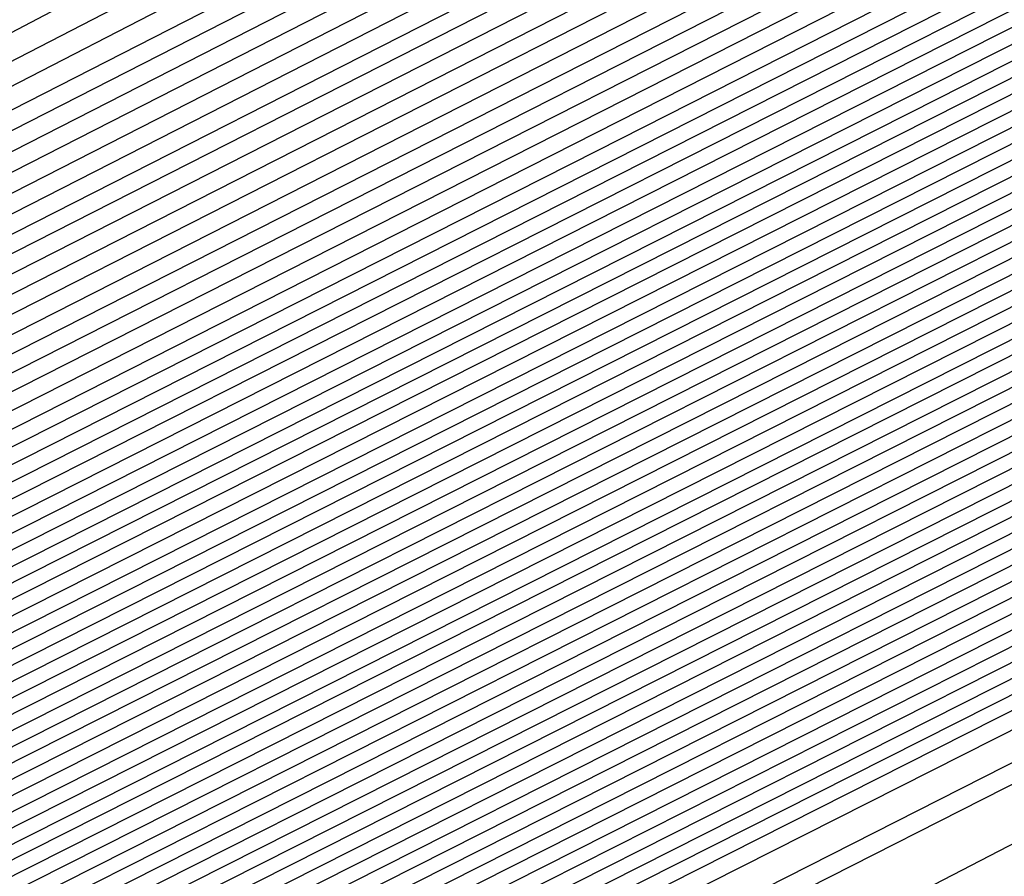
# Model space of a CAD drawing. Extents: x 3249832 to 3255657, y 13789405 to 13793316.
# Tile 437 of 656: x 3254726.101 to 3254727.079, y 13790593.659 to 13790594.51. Entities that reach past the tile are written whole.
import ezdxf

# ---------------------------------------------------------------- set-up
doc = ezdxf.new("R2010")
doc.units = 0
doc.header["$LTSCALE"] = 100
doc.header["$MEASUREMENT"] = 0
for name, color, linetype in [('GRATIO_CON', 10, 'CONTINUOUS'), ('GRATIO_ICON', 7, 'CONTINUOUS'), ('TARGETS_EAST', 7, 'CONTINUOUS')]:
    doc.layers.add(name, color=color, linetype=linetype)

# ---------------------------------------------------------------- blocks, each defined once
blk = doc.blocks.new('Gratio_032316_contours')
at = {"layer": 'GRATIO_CON', "color": 1, "linetype": 'Continuous', "flags": 128}
for points in [[(3254690.489, 13790575.65224), (3254700.29028, 13790580.44301), (3254708.61569, 13790584.52446), (3254713.26744, 13790586.80774), (3254714.98133, 13790587.65085), (3254715.22658, 13790587.77353), (3254715.22746, 13790587.77553), (3254715.2286, 13790587.77682), (3254715.22972, 13790587.77739), (3254715.3013, 13790587.81167), (3254715.79688, 13790588.05194), (3254717.14079, 13790588.7049), (3254719.54473, 13790589.87442), (3254722.36986, 13790591.25292), (3254724.76471, 13790592.42994), (3254726.09097, 13790593.09745), (3254726.56287, 13790593.35708), (3254726.60779, 13790593.41287), (3254726.91323, 13790593.60139), (3254729.20724, 13790594.78944), (3254735.47795, 13790597.97633), (3254746.75295, 13790603.6781), (3254760.21755, 13790610.47758), (3254772.09647, 13790616.4743)], [(3254691.84702, 13790576.33331), (3254701.10769, 13790580.85984), (3254708.9739, 13790584.71617), (3254713.36907, 13790586.8735), (3254714.98846, 13790587.67012), (3254715.22024, 13790587.78607), (3254715.22118, 13790587.78803), (3254715.22238, 13790587.78934), (3254715.22351, 13790587.79001), (3254715.27372, 13790587.81412), (3254715.6201, 13790587.98207), (3254716.55923, 13790588.43837), (3254718.23909, 13790589.25562), (3254720.21327, 13790590.21891), (3254721.88678, 13790591.0414), (3254722.81357, 13790591.50786), (3254723.14333, 13790591.68929), (3254723.17472, 13790591.72827), (3254723.50228, 13790591.91759), (3254725.90412, 13790593.15087), (3254732.45425, 13790596.47191), (3254744.2245, 13790602.41987), (3254758.27795, 13790609.51515)], [(3254687.59812, 13790574.316), (3254694.56307, 13790577.69544), (3254702.74252, 13790581.69348), (3254709.69031, 13790585.09957), (3254713.57234, 13790587.00503), (3254715.00271, 13790587.70866), (3254715.20759, 13790587.8111), (3254715.21551, 13790587.81623), (3254715.26456, 13790587.84076), (3254715.39521, 13790587.90461), (3254715.6275, 13790588.01785), (3254715.89971, 13790588.15117), (3254716.12971, 13790588.2654), (3254716.63028, 13790588.51988), (3254719.29394, 13790589.8681), (3254726.40815, 13790593.46204), (3254739.16797, 13790599.90311), (3254754.3988, 13790607.59026), (3254767.83367, 13790614.37185), (3254776.21637, 13790618.60782)], [(3254651.00689, 13790556.96163), (3254655.51227, 13790559.1072), (3254661.32174, 13790561.89398), (3254668.11973, 13790565.16024), (3254674.80228, 13790568.36308), (3254680.06837, 13790570.86432), (3254683.17471, 13790572.30147), (3254685.60894, 13790573.41483), (3254689.41649, 13790575.22043), (3254695.9211, 13790578.37651), (3254703.55994, 13790582.1103), (3254710.04852, 13790585.29127), (3254713.67397, 13790587.0708), (3254715.00982, 13790587.72795), (3254715.20119, 13790587.82372), (3254715.57667, 13790588.0145), (3254718.19878, 13790589.33838), (3254725.31349, 13790592.92884), (3254738.08252, 13790599.37238), (3254753.33066, 13790607.06749), (3254766.79846, 13790613.86567), (3254775.23325, 13790618.12806)], [(3254651.96524, 13790557.43921), (3254656.63816, 13790559.66525), (3254662.66382, 13790562.55584), (3254669.71471, 13790565.9438), (3254676.64529, 13790569.26684), (3254682.10555, 13790571.8639), (3254685.30362, 13790573.34932), (3254687.68038, 13790574.43915), (3254691.23485, 13790576.12486), (3254697.27912, 13790579.05758), (3254704.37735, 13790582.52712), (3254710.40673, 13790585.48297), (3254713.77561, 13790587.13656), (3254715.01693, 13790587.74724), (3254715.19479, 13790587.83631), (3254715.56371, 13790588.0238), (3254718.13986, 13790589.32456), (3254725.12983, 13790592.85215), (3254737.67709, 13790599.18384), (3254752.67274, 13790606.7516), (3254765.94477, 13790613.45108), (3254774.30391, 13790617.67543)], [(3254652.92358, 13790557.9168), (3254657.76405, 13790560.22331), (3254664.0059, 13790563.21769), (3254671.30969, 13790566.72735), (3254678.4883, 13790570.1706), (3254684.14272, 13790572.86348), (3254687.43253, 13790574.39718), (3254689.75181, 13790575.46347), (3254693.05322, 13790577.02929), (3254698.63715, 13790579.73865), (3254705.19476, 13790582.94395), (3254710.76494, 13790585.67467), (3254713.87724, 13790587.20233), (3254715.02403, 13790587.76653), (3254715.1884, 13790587.8489), (3254715.55075, 13790588.03309), (3254718.08094, 13790589.31073), (3254724.94617, 13790592.77547), (3254737.27167, 13790598.99531), (3254752.01482, 13790606.43571), (3254765.09108, 13790613.03649), (3254773.37457, 13790617.2228)], [(3254651.29996, 13790557.21325), (3254654.84028, 13790558.87196), (3254660.01584, 13790561.33941), (3254666.69007, 13790564.54139), (3254674.49965, 13790568.29446), (3254682.17432, 13790571.97812), (3254688.21707, 13790574.86265), (3254691.69036, 13790576.49289), (3254693.89467, 13790577.51211), (3254696.68995, 13790578.83814), (3254701.3532, 13790581.10078), (3254706.82959, 13790583.77759), (3254711.48135, 13790586.05807), (3254714.0805, 13790587.33386), (3254715.03825, 13790587.8051), (3254715.17561, 13790587.87409), (3254715.52483, 13790588.05168), (3254717.9631, 13790589.28309), (3254724.57885, 13790592.6221), (3254736.46081, 13790598.61824), (3254750.69899, 13790605.80392), (3254763.38369, 13790612.20731), (3254771.51589, 13790616.31754)], [(3254652.14393, 13790557.63564), (3254655.79863, 13790559.34954), (3254661.14173, 13790561.89746), (3254668.03215, 13790565.20325), (3254676.09463, 13790569.07802), (3254684.01733, 13790572.88188), (3254690.25424, 13790575.86223), (3254693.81928, 13790577.54075), (3254695.9661, 13790578.53643), (3254698.50832, 13790579.74257), (3254702.71123, 13790581.78185), (3254707.64701, 13790584.19441), (3254711.83956, 13790586.24977), (3254714.18213, 13790587.39962), (3254715.04536, 13790587.82439), (3254715.16922, 13790587.88668), (3254715.51187, 13790588.06098), (3254717.90418, 13790589.26927), (3254724.39519, 13790592.54542), (3254736.05539, 13790598.4297), (3254750.04107, 13790605.48803), (3254762.52999, 13790611.79272), (3254770.58655, 13790615.86491), (3254774.82168, 13790618.02098)], [(3254692.29141, 13790576.86181), (3254695.94819, 13790578.58861), (3254698.03754, 13790579.56075), (3254700.32668, 13790580.647), (3254704.06925, 13790582.46292), (3254708.46442, 13790584.61124), (3254712.19777, 13790586.44147), (3254714.28376, 13790587.46538), (3254715.05246, 13790587.84358), (3254715.16279, 13790587.89896), (3254715.16383, 13790587.90053), (3254715.16509, 13790587.902), (3254715.16617, 13790587.90327), (3254715.50182, 13790588.07328), (3254717.84714, 13790589.25727), (3254724.21238, 13790592.46954), (3254735.65021, 13790598.24141), (3254749.38318, 13790605.17217), (3254761.6763, 13790611.37813), (3254769.65721, 13790615.41229), (3254773.90413, 13790617.5743)], [(3254687.70335, 13790574.6894), (3254694.32858, 13790577.86139), (3254698.0771, 13790579.63646), (3254700.10897, 13790580.58507), (3254702.14505, 13790581.55143), (3254705.42728, 13790583.14399), (3254709.28184, 13790585.02806), (3254712.55598, 13790586.63317), (3254714.3854, 13790587.53114), (3254715.05956, 13790587.86286), (3254715.15639, 13790587.9115), (3254715.15743, 13790587.91303), (3254715.15867, 13790587.91452), (3254715.15975, 13790587.91583), (3254715.48883, 13790588.0826), (3254717.7882, 13790589.24348), (3254724.02871, 13790592.39287), (3254735.24478, 13790598.05288), (3254748.72526, 13790604.85628), (3254760.82261, 13790610.96354), (3254768.72787, 13790614.95966), (3254772.98657, 13790617.12763)], [(3254691.38937, 13790576.49692), (3254698.40293, 13790579.86055), (3254702.33493, 13790581.73217), (3254704.25183, 13790582.6337), (3254705.78178, 13790583.36028), (3254708.14333, 13790584.50612), (3254710.91666, 13790585.8617), (3254713.27239, 13790587.01657), (3254714.58866, 13790587.66267), (3254715.07377, 13790587.90141), (3254715.1436, 13790587.93659), (3254715.14461, 13790587.93803), (3254715.14584, 13790587.93955), (3254715.1469, 13790587.94097), (3254715.46284, 13790588.10126), (3254717.67032, 13790589.21591), (3254723.66137, 13790592.23954), (3254734.43392, 13790597.67582), (3254747.40942, 13790604.22449), (3254759.11522, 13790610.13437), (3254766.8692, 13790614.0544), (3254771.15146, 13790616.23429)], [(3254684.06954, 13790572.99579), (3254693.23238, 13790577.40068), (3254700.4401, 13790580.86013), (3254704.46385, 13790582.78003), (3254706.32327, 13790583.65802), (3254707.60015, 13790584.26471), (3254709.50138, 13790585.18722), (3254711.73432, 13790586.27878), (3254713.63141, 13790587.20915), (3254714.6921, 13790587.7304), (3254715.08369, 13790587.92385), (3254715.14049, 13790587.95315), (3254715.44986, 13790588.11047), (3254717.61138, 13790589.20211), (3254723.4777, 13790592.16288), (3254734.02849, 13790597.48729), (3254746.7515, 13790603.9086), (3254758.26153, 13790609.71978), (3254765.93986, 13790613.60177), (3254770.23391, 13790615.78762), (3254772.35761, 13790616.89835)], [(3254685.66452, 13790573.77934), (3254695.07539, 13790578.30444), (3254702.47727, 13790581.85972), (3254706.59276, 13790583.82789), (3254708.3947, 13790584.68234), (3254709.41851, 13790585.16914), (3254710.85941, 13790585.86829), (3254712.55173, 13790586.69561), (3254713.98961, 13790587.40087), (3254714.79371, 13790587.7962), (3254715.09077, 13790587.9432), (3254715.13406, 13790587.96581), (3254715.43687, 13790588.11983), (3254717.55244, 13790589.18832), (3254723.29403, 13790592.08621), (3254733.62306, 13790597.29876), (3254746.09358, 13790603.59271), (3254757.40783, 13790609.30519), (3254765.01052, 13790613.14914), (3254769.31635, 13790615.34095), (3254771.48254, 13790616.4728)], [(3254687.2595, 13790574.5629), (3254696.9184, 13790579.2082), (3254704.51445, 13790582.8593), (3254708.72167, 13790584.87574), (3254710.46613, 13790585.70666), (3254711.23688, 13790586.07357), (3254712.21743, 13790586.54936), (3254713.36914, 13790587.11244), (3254714.34781, 13790587.59259), (3254714.89532, 13790587.862), (3254715.09784, 13790587.96254), (3254715.12763, 13790587.97847), (3254715.42388, 13790588.12918), (3254717.4935, 13790589.17454), (3254723.11036, 13790592.00954), (3254733.21763, 13790597.11023), (3254745.43567, 13790603.27682), (3254756.55414, 13790608.8906), (3254764.08118, 13790612.69652), (3254768.3988, 13790614.89427), (3254770.60747, 13790616.04725), (3254771.71076, 13790616.66569)], [(3254690.44947, 13790576.13001), (3254700.60442, 13790581.01572), (3254708.58879, 13790584.85846), (3254712.9795, 13790586.97146), (3254714.609, 13790587.7553), (3254714.87362, 13790587.88244), (3254714.9335, 13790587.91154), (3254715.00399, 13790587.94616), (3254715.06424, 13790587.9761), (3254715.09857, 13790587.99368), (3254715.11201, 13790588.00128), (3254715.11478, 13790588.00382), (3254715.39789, 13790588.1479), (3254717.37562, 13790589.14698), (3254722.74302, 13790591.85621), (3254732.40677, 13790596.73317), (3254744.11983, 13790602.64504), (3254754.84675, 13790608.06142), (3254762.2225, 13790611.79126), (3254766.56369, 13790614.00093), (3254768.85732, 13790615.19615), (3254770.01692, 13790615.8415), (3254770.6619, 13790616.23703), (3254771.3382, 13790616.64166)], [(3254691.32462, 13790576.56706), (3254701.2561, 13790581.34546), (3254709.03492, 13790585.08998), (3254713.30766, 13790587.14747), (3254714.88259, 13790587.90657), (3254715.10839, 13790588.01645), (3254715.38491, 13790588.15724), (3254717.31668, 13790589.13319), (3254722.55935, 13790591.77954), (3254732.00134, 13790596.54464), (3254743.46191, 13790602.32915), (3254753.99306, 13790607.64683), (3254761.29316, 13790611.33863), (3254765.64613, 13790613.55426), (3254767.98225, 13790614.7706), (3254769.16999, 13790615.42941), (3254769.83055, 13790615.8319), (3254770.52327, 13790616.24414), (3254771.64682, 13790616.85818)], [(3254692.09217, 13790576.9523), (3254701.7295, 13790581.5891), (3254709.24241, 13790585.20565), (3254713.36473, 13790587.19071), (3254714.88418, 13790587.92308), (3254715.10201, 13790588.0291), (3254715.37194, 13790588.1666), (3254717.25774, 13790589.11941), (3254722.37568, 13790591.70288), (3254731.59591, 13790596.35611), (3254742.80399, 13790602.01326), (3254753.13936, 13790607.23224), (3254760.36382, 13790610.886), (3254764.72857, 13790613.10759), (3254767.10718, 13790614.34505), (3254768.32307, 13790615.01732), (3254768.99919, 13790615.42676), (3254769.70833, 13790615.84662), (3254770.8588, 13790616.47404), (3254772.20085, 13790617.20173)], [(3254683.08595, 13790572.63961), (3254692.85973, 13790577.33754), (3254702.20289, 13790581.83274), (3254709.44991, 13790585.32132), (3254713.4218, 13790587.23395), (3254714.88578, 13790587.93959), (3254715.09562, 13790588.04175), (3254715.35896, 13790588.17595), (3254717.1988, 13790589.10563), (3254722.19201, 13790591.62621), (3254731.19048, 13790596.16758), (3254742.14607, 13790601.69736), (3254752.28567, 13790606.81765), (3254759.43448, 13790610.43338), (3254763.81102, 13790612.66091), (3254766.23211, 13790613.9195), (3254767.47615, 13790614.60522), (3254768.16783, 13790615.02162), (3254768.8934, 13790615.4491), (3254770.07079, 13790616.08989), (3254771.44464, 13790616.83354)], [(3254685.03757, 13790573.61056), (3254694.3948, 13790578.1075), (3254703.14962, 13790582.31922), (3254709.86482, 13790585.55172), (3254713.53586, 13790587.31963), (3254714.88892, 13790587.97208), (3254715.08284, 13790588.06682), (3254715.333, 13790588.19458), (3254717.08092, 13790589.07805), (3254721.82468, 13790591.47288), (3254730.37962, 13790595.79052), (3254740.83023, 13790601.06558), (3254750.57828, 13790605.98847), (3254757.57581, 13790609.52812), (3254761.97591, 13790611.76757), (3254764.48196, 13790613.0684), (3254765.7823, 13790613.78104), (3254766.50511, 13790614.21135), (3254767.26352, 13790614.65407), (3254768.49475, 13790615.3216), (3254769.93222, 13790616.09715), (3254771.13344, 13790616.78158)], [(3254686.01338, 13790574.09611), (3254695.16234, 13790578.49263), (3254703.623, 13790582.56269), (3254710.0723, 13790585.66719), (3254713.59292, 13790587.36271), (3254714.89051, 13790587.98848), (3254715.07646, 13790588.07942), (3254715.32002, 13790588.20392), (3254717.02198, 13790589.06427), (3254721.64101, 13790591.39621), (3254729.97419, 13790595.60199), (3254740.17231, 13790600.74969), (3254749.72459, 13790605.57388), (3254756.64647, 13790609.07549), (3254761.05835, 13790611.3209), (3254763.60689, 13790612.64285), (3254764.93538, 13790613.36894), (3254765.67375, 13790613.80621), (3254766.44859, 13790614.25655), (3254767.70673, 13790614.93746), (3254769.17601, 13790615.72895), (3254770.40453, 13790616.42667), (3254771.0551, 13790616.87571), (3254771.24946, 13790617.11915)], [(3254686.98919, 13790574.58165), (3254695.92989, 13790578.87777), (3254704.09638, 13790582.80617), (3254710.27977, 13790585.78267), (3254713.64997, 13790587.40578), (3254714.8921, 13790588.00487), (3254715.07007, 13790588.09202), (3254715.30704, 13790588.21326), (3254716.96304, 13790589.05048), (3254721.45734, 13790591.31955), (3254729.56876, 13790595.41346), (3254739.51439, 13790600.4338), (3254748.87089, 13790605.15929)], [(3254687.96501, 13790575.0672), (3254696.69744, 13790579.2629), (3254704.56976, 13790583.04964), (3254710.48725, 13790585.89814), (3254713.70703, 13790587.44886), (3254714.89368, 13790588.02127), (3254715.06368, 13790588.10462), (3254715.29406, 13790588.22259), (3254716.9041, 13790589.0367), (3254721.27367, 13790591.24288), (3254729.16333, 13790595.22493), (3254738.85647, 13790600.11791), (3254748.0172, 13790604.7447)], [(3254689.91663, 13790576.03829), (3254698.23254, 13790580.03321), (3254705.51656, 13790583.53694), (3254710.90232, 13790586.13026), (3254714.03822, 13790587.64703), (3254716.63196, 13790588.93344), (3254720.90604, 13790591.08876), (3254728.35238, 13790594.84764), (3254737.54062, 13790599.4861), (3254746.30981, 13790603.91552)], [(3254690.89245, 13790576.52383), (3254699.00008, 13790580.41834), (3254705.98995, 13790583.78043), (3254711.1098, 13790586.24579), (3254714.08872, 13790587.6869), (3254716.58104, 13790588.9235), (3254720.72241, 13790591.01211), (3254727.94697, 13790594.65911), (3254736.88271, 13790599.1702), (3254745.45612, 13790603.50093)], [(3254691.86826, 13790577.00937), (3254699.76763, 13790580.80348), (3254706.46333, 13790584.02392), (3254711.31728, 13790586.36131), (3254714.13922, 13790587.72677), (3254716.53012, 13790588.91356), (3254720.53879, 13790590.93546), (3254727.54155, 13790594.47059), (3254736.22479, 13790598.85431), (3254744.60243, 13790603.08634), (3254751.07043, 13790606.35972)], [(3254684.51468, 13790573.50225), (3254692.84407, 13790577.49492), (3254700.53518, 13790581.18861), (3254706.93672, 13790584.26741), (3254711.52477, 13790586.47683), (3254714.18972, 13790587.76664), (3254716.4792, 13790588.90362), (3254720.35517, 13790590.85881), (3254727.13613, 13790594.28206), (3254735.56687, 13790598.53842), (3254743.74873, 13790602.67175), (3254750.14109, 13790605.90709)], [(3254686.54942, 13790574.51387), (3254694.7957, 13790578.46601), (3254702.07027, 13790581.95888), (3254707.88348, 13790584.75439), (3254711.93973, 13790586.70788), (3254714.29072, 13790587.84638), (3254716.37737, 13790588.88374), (3254719.98793, 13790590.70551), (3254726.3253, 13790593.90501), (3254734.25104, 13790597.90664), (3254742.04134, 13790601.84257), (3254748.28242, 13790605.00184)], [(3254687.56679, 13790575.01969), (3254695.77151, 13790578.95155), (3254702.83782, 13790582.34402), (3254708.35687, 13790584.99788), (3254712.14721, 13790586.8234), (3254714.34121, 13790587.88625), (3254716.32645, 13790588.8738), (3254719.80431, 13790590.62886), (3254725.91989, 13790593.71649), (3254733.59312, 13790597.59075), (3254741.18765, 13790601.42799), (3254747.35308, 13790604.54921)], [(3254688.58416, 13790575.5255), (3254696.74733, 13790579.43709), (3254703.60537, 13790582.72915), (3254708.83025, 13790585.24137), (3254712.3547, 13790586.93892), (3254714.39171, 13790587.92612), (3254716.27553, 13790588.86386), (3254719.62069, 13790590.55221), (3254725.51447, 13790593.52796), (3254732.9352, 13790597.27486), (3254740.33396, 13790601.0134), (3254746.42374, 13790604.09658)], [(3254689.60153, 13790576.03131), (3254697.72314, 13790579.92264), (3254704.37291, 13790583.11429), (3254709.30364, 13790585.48486), (3254712.56218, 13790587.05445), (3254714.44221, 13790587.96599), (3254716.22462, 13790588.85392), (3254719.43707, 13790590.47556), (3254725.10906, 13790593.33944), (3254732.27728, 13790596.95897), (3254739.48026, 13790600.59881), (3254745.4944, 13790603.64395)], [(3254691.63627, 13790577.04293), (3254699.67477, 13790580.89373), (3254705.90801, 13790583.88456), (3254710.2504, 13790585.97184), (3254712.97714, 13790587.28549), (3254714.54321, 13790588.04573), (3254716.12278, 13790588.83405), (3254719.06983, 13790590.32226), (3254724.29823, 13790592.96239), (3254730.96145, 13790596.32719), (3254737.77288, 13790599.76963), (3254743.63572, 13790602.7387), (3254748.21258, 13790605.06749)], [(3254692.65363, 13790577.54874), (3254700.65058, 13790581.37927), (3254706.67556, 13790584.26969), (3254710.72379, 13790586.21533), (3254713.18463, 13790587.40101), (3254714.59371, 13790588.0856), (3254716.07186, 13790588.82411), (3254718.88621, 13790590.24561), (3254723.89281, 13790592.77386), (3254730.30353, 13790596.0113), (3254736.91918, 13790599.35504), (3254742.70638, 13790602.28607), (3254747.29502, 13790604.62082)], [(3254685.21071, 13790574.01174), (3254693.671, 13790578.05455), (3254701.62639, 13790581.86482), (3254707.4431, 13790584.65482), (3254711.19717, 13790586.45882), (3254713.39211, 13790587.51654), (3254714.64421, 13790588.12547), (3254716.02095, 13790588.81417), (3254718.70259, 13790590.16896), (3254723.4874, 13790592.58534), (3254729.64562, 13790595.69541), (3254736.06549, 13790598.94045), (3254741.77704, 13790601.83344), (3254746.37747, 13790604.17415)], [(3254686.1555, 13790574.48279), (3254694.68837, 13790578.56036), (3254702.60221, 13790582.35036), (3254708.21065, 13790585.03996), (3254711.67056, 13790586.70231), (3254713.59959, 13790587.63206), (3254714.69471, 13790588.16534), (3254715.97003, 13790588.80423), (3254718.51897, 13790590.09231), (3254723.08198, 13790592.39681), (3254728.9877, 13790595.37952), (3254735.21179, 13790598.52586), (3254740.84771, 13790601.38081), (3254745.45991, 13790603.72748)], [(3254688.04506, 13790575.42489), (3254696.72311, 13790579.57199), (3254704.55384, 13790583.32145), (3254709.74574, 13790585.8102), (3254712.6173, 13790587.18903), (3254714.01447, 13790587.86221), (3254714.67715, 13790588.18336), (3254714.92097, 13790588.30345), (3254714.95551, 13790588.3228), (3254715.07374, 13790588.38473), (3254715.90234, 13790588.80454), (3254718.15139, 13790589.94054), (3254722.27105, 13790592.02022), (3254727.67185, 13790594.74779), (3254733.50441, 13790597.69668), (3254738.98903, 13790600.47555), (3254743.6248, 13790602.83414), (3254746.98052, 13790604.55741)], [(3254688.98984, 13790575.89595), (3254697.74048, 13790580.07785), (3254705.52966, 13790583.80716), (3254710.51332, 13790586.1957), (3254713.09073, 13790587.4331), (3254714.22202, 13790587.97844), (3254714.73427, 13790588.22722), (3254714.92262, 13790588.32055), (3254714.94917, 13790588.33596), (3254715.0608, 13790588.39445), (3254715.84342, 13790588.79098), (3254717.96773, 13790589.86397), (3254721.86562, 13790591.83171), (3254727.01393, 13790594.4319), (3254732.65071, 13790597.28209), (3254738.05969, 13790600.02293), (3254742.70725, 13790602.38746), (3254746.10545, 13790604.13186)], [(3254689.93462, 13790576.367), (3254698.75785, 13790580.58364), (3254706.50547, 13790584.29265), (3254711.28086, 13790586.58073), (3254713.56411, 13790587.67644), (3254714.42949, 13790588.09382), (3254714.79133, 13790588.27035), (3254714.92423, 13790588.33718), (3254714.94282, 13790588.3489), (3254715.04785, 13790588.40411), (3254715.78451, 13790588.77741), (3254717.78407, 13790589.7874), (3254721.46019, 13790591.64321), (3254726.35601, 13790594.11602), (3254731.79702, 13790596.8675), (3254737.13035, 13790599.5703), (3254741.78969, 13790601.94079), (3254745.23038, 13790603.70631)], [(3254690.87941, 13790576.83805), (3254699.77522, 13790581.08944), (3254707.48128, 13790584.77815), (3254712.0484, 13790586.96576), (3254714.03748, 13790587.91977), (3254714.63696, 13790588.2092), (3254714.84839, 13790588.31347), (3254714.92584, 13790588.3538), (3254714.93647, 13790588.36184), (3254715.0349, 13790588.41377), (3254715.72559, 13790588.76384), (3254717.60041, 13790589.71083), (3254721.05477, 13790591.45471), (3254725.69809, 13790593.80013), (3254730.94333, 13790596.45291), (3254736.20101, 13790599.11767), (3254740.87214, 13790601.49412), (3254744.35531, 13790603.28076), (3254746.30308, 13790604.3029)], [(3254692.4887, 13790577.64565), (3254701.37541, 13790581.89303), (3254708.92792, 13790585.50888), (3254713.1479, 13790587.53161), (3254714.70216, 13790588.27882), (3254714.92372, 13790588.38788), (3254715.009, 13790588.43313), (3254715.60775, 13790588.7367), (3254717.23309, 13790589.5577), (3254720.24391, 13790591.07771), (3254724.38226, 13790593.16835), (3254729.23594, 13790595.62373), (3254734.34233, 13790598.21241), (3254739.03703, 13790600.60078), (3254742.60517, 13790602.42966), (3254744.60924, 13790603.47872), (3254745.72114, 13790604.08293)], [(3254685.56233, 13790574.36821), (3254692.95793, 13790577.88937), (3254701.65578, 13790582.04611), (3254709.04813, 13790585.58376), (3254713.17925, 13790587.56096), (3254714.7014, 13790588.28959), (3254714.91885, 13790588.39481), (3254714.9975, 13790588.43725), (3254715.54982, 13790588.71946), (3254717.04988, 13790589.47946), (3254719.83862, 13790590.88872), (3254723.72435, 13790592.8524), (3254728.38224, 13790595.20914), (3254733.41299, 13790597.75978), (3254738.11947, 13790600.1541), (3254741.73009, 13790602.00411), (3254743.76231, 13790603.06663), (3254744.88978, 13790603.67779)], [(3254686.19238, 13790574.68818), (3254693.42736, 13790578.13286), (3254701.93633, 13790582.19925), (3254709.16823, 13790585.65989), (3254713.20983, 13790587.59385), (3254714.69916, 13790588.30626), (3254714.91211, 13790588.4088), (3254714.98436, 13790588.44753), (3254715.49081, 13790588.70621), (3254716.86618, 13790589.40303), (3254719.43318, 13790590.70026), (3254723.06643, 13790592.53652), (3254727.52855, 13790594.79455), (3254732.48365, 13790597.30716), (3254737.20192, 13790599.70743), (3254740.85502, 13790601.57856), (3254742.91539, 13790602.65453), (3254744.05842, 13790603.27266), (3254745.26025, 13790603.92105)], [(3254686.82243, 13790575.00816), (3254693.89679, 13790578.37635), (3254702.21688, 13790582.35239), (3254709.28833, 13790585.73603), (3254713.2404, 13790587.62674), (3254714.69693, 13790588.32294), (3254714.90538, 13790588.42279), (3254714.97121, 13790588.45781), (3254715.4318, 13790588.69297), (3254716.68248, 13790589.3266), (3254719.02774, 13790590.5118), (3254722.40851, 13790592.22064), (3254726.67486, 13790594.37996), (3254731.55432, 13790596.85453), (3254736.28436, 13790599.26076), (3254739.97995, 13790601.15301), (3254742.06847, 13790602.24244), (3254743.22706, 13790602.86752), (3254744.44532, 13790603.52353), (3254746.43022, 13790604.56553)], [(3254688.08254, 13790575.64812), (3254694.83564, 13790578.86333), (3254702.77798, 13790582.65868), (3254709.52853, 13790585.8883), (3254713.30156, 13790587.69251), (3254714.69246, 13790588.35628), (3254714.89191, 13790588.45077), (3254714.94492, 13790588.47837), (3254715.31378, 13790588.66648), (3254716.31509, 13790589.17374), (3254718.21687, 13790590.13488), (3254721.09267, 13790591.58887), (3254724.96747, 13790593.55078), (3254729.69564, 13790595.94927), (3254734.44925, 13790598.36742), (3254738.22981, 13790600.30191), (3254740.37462, 13790601.41826), (3254741.56435, 13790602.05725), (3254742.81545, 13790602.72849), (3254744.85418, 13790603.79724)], [(3254688.71259, 13790575.9681), (3254695.30506, 13790579.10682), (3254703.05853, 13790582.81182), (3254709.64863, 13790585.96444), (3254713.33214, 13790587.7254), (3254714.69023, 13790588.37296), (3254714.88518, 13790588.46476), (3254714.93178, 13790588.48865), (3254715.25477, 13790588.65323), (3254716.13139, 13790589.09731), (3254717.81143, 13790589.94642), (3254720.43475, 13790591.27299), (3254724.11378, 13790593.13619), (3254728.7663, 13790595.49664), (3254733.5317, 13790597.92075), (3254737.35473, 13790599.87636), (3254739.5277, 13790601.00616), (3254740.73299, 13790601.65211), (3254742.00051, 13790602.33097), (3254744.06616, 13790603.4131), (3254746.48977, 13790604.68311)], [(3254689.34265, 13790576.28807), (3254695.77449, 13790579.35031), (3254703.33907, 13790582.96496), (3254709.76873, 13790586.04057), (3254713.36272, 13790587.75828), (3254714.68799, 13790588.38963), (3254714.87845, 13790588.47876), (3254714.91863, 13790588.49893), (3254715.19575, 13790588.63999), (3254715.9477, 13790589.02088), (3254717.40599, 13790589.75796), (3254719.77683, 13790590.95711), (3254723.26008, 13790592.7216), (3254727.83696, 13790595.04401), (3254732.61414, 13790597.47407), (3254736.47966, 13790599.45081), (3254738.68078, 13790600.59407), (3254739.90163, 13790601.24697), (3254741.18557, 13790601.93345), (3254743.27815, 13790603.02895), (3254745.73357, 13790604.31491)], [(3254689.9727, 13790576.60805), (3254696.24391, 13790579.5938), (3254703.61962, 13790583.1181), (3254709.88883, 13790586.11671), (3254713.3933, 13790587.79117), (3254714.68576, 13790588.4063), (3254714.87171, 13790588.49275), (3254714.90548, 13790588.50921), (3254715.13674, 13790588.62674), (3254715.764, 13790588.94445), (3254717.00055, 13790589.5695), (3254719.11891, 13790590.64122), (3254722.40639, 13790592.30701), (3254726.90762, 13790594.59139), (3254731.69659, 13790597.0274), (3254735.60459, 13790599.02526), (3254737.83386, 13790600.18198), (3254739.07027, 13790600.84184), (3254740.37064, 13790601.53593), (3254742.49013, 13790602.64481), (3254744.97736, 13790603.94672)], [(3254691.23281, 13790577.24801), (3254697.18276, 13790580.08077), (3254704.18072, 13790583.42439), (3254710.12903, 13790586.26898), (3254713.45445, 13790587.85695), (3254714.68129, 13790588.43965), (3254714.85825, 13790588.52073), (3254714.87919, 13790588.52977), (3254715.01872, 13790588.60025), (3254715.3966, 13790588.79159), (3254716.18967, 13790589.19258), (3254717.80307, 13790590.00946), (3254720.699, 13790591.47784), (3254725.04894, 13790593.68613), (3254729.86148, 13790596.13406), (3254733.85445, 13790598.17416), (3254736.14001, 13790599.35779), (3254737.40755, 13790600.03156), (3254738.74077, 13790600.7409), (3254740.91409, 13790601.87652), (3254743.46494, 13790603.21033), (3254745.6215, 13790604.35954)], [(3254691.86286, 13790577.56799), (3254697.65216, 13790580.32429), (3254704.46107, 13790583.57773), (3254710.24846, 13790586.34579), (3254713.48354, 13790587.89131), (3254714.67677, 13790588.45852), (3254714.8489, 13790588.53702), (3254714.85056, 13790588.53479), (3254714.85184, 13790588.53338), (3254714.85268, 13790588.53273), (3254714.86639, 13790588.53947), (3254714.95976, 13790588.58693), (3254715.21291, 13790588.71515), (3254715.78424, 13790589.00412), (3254717.14515, 13790589.69358), (3254719.84531, 13790591.06325), (3254724.1196, 13790593.2335), (3254728.94392, 13790595.68739)], [(3254692.49292, 13790577.88797), (3254698.12159, 13790580.56778), (3254704.7416, 13790583.73089), (3254710.3685, 13790586.42198), (3254713.51399, 13790587.92433), (3254714.67432, 13790588.47545), (3254714.8419, 13790588.55143), (3254714.8437, 13790588.549), (3254714.8451, 13790588.54741), (3254714.84604, 13790588.54655), (3254714.85328, 13790588.5497), (3254714.90075, 13790588.57368), (3254715.02921, 13790588.63872), (3254715.3788, 13790588.81566), (3254716.48723, 13790589.37769), (3254718.99161, 13790590.64866), (3254723.19027, 13790592.78087), (3254728.02637, 13790595.24072)], [(3254690.06318, 13790576.77092), (3254693.12297, 13790578.20794), (3254698.59101, 13790580.81127), (3254705.02213, 13790583.88404), (3254710.48855, 13790586.49818), (3254713.54444, 13790587.95735), (3254714.67188, 13790588.49237), (3254714.8349, 13790588.56584), (3254714.9582, 13790588.62483), (3254715.80917, 13790589.0544), (3254718.11587, 13790590.22409), (3254722.24238, 13790592.31921), (3254727.09697, 13790594.7881), (3254731.22391, 13790596.89482), (3254733.59767, 13790598.12072), (3254734.91328, 13790598.81605), (3254736.29596, 13790599.54834), (3254738.55003, 13790600.72408), (3254741.19632, 13790602.10574), (3254743.43476, 13790603.29479), (3254744.66625, 13790603.99133), (3254745.09548, 13790604.29007)], [(3254691.50306, 13790577.49531), (3254694.38308, 13790578.8479), (3254699.52986, 13790581.29825), (3254705.58319, 13790584.19036), (3254710.72863, 13790586.65057), (3254713.60533, 13790588.0234), (3254714.66692, 13790588.5263), (3254714.82066, 13790588.5949), (3254714.8226, 13790588.5922), (3254714.82396, 13790588.59061), (3254714.82479, 13790588.58989), (3254714.93628, 13790588.64624), (3254715.71418, 13790589.0415), (3254717.82543, 13790590.11396), (3254721.60358, 13790592.03323), (3254726.0488, 13790594.29431), (3254729.82789, 13790596.22353)], [(3254692.22301, 13790577.8575), (3254695.01313, 13790579.16788), (3254699.99928, 13790581.54174), (3254705.86373, 13790584.34352), (3254710.84867, 13790586.72676), (3254713.63578, 13790588.05643), (3254714.66445, 13790588.54327), (3254714.81354, 13790588.60943), (3254714.81546, 13790588.6067), (3254714.81675, 13790588.60519), (3254714.81747, 13790588.60466), (3254714.92375, 13790588.65865), (3254715.66577, 13790589.03599), (3254717.6798, 13790590.05931), (3254721.28406, 13790591.89038), (3254725.5247, 13790594.04744), (3254729.12987, 13790595.88789)], [(3254691.93971, 13790577.77944), (3254692.94295, 13790578.21969), (3254695.64319, 13790579.48786), (3254700.46872, 13790581.78521), (3254706.14441, 13790584.49652), (3254710.96925, 13790586.80242), (3254713.6674, 13790588.0883), (3254714.66375, 13790588.55858), (3254714.80839, 13790588.62245), (3254714.91069, 13790588.67196), (3254715.6173, 13790589.03058), (3254717.53418, 13790590.00465), (3254720.96453, 13790591.74752), (3254725.00059, 13790593.80058), (3254728.43185, 13790595.55224)], [(3254692.53798, 13790578.13913), (3254692.69305, 13790578.15629), (3254693.66289, 13790578.58189), (3254696.27324, 13790579.80783), (3254700.93814, 13790582.02871), (3254706.42493, 13790584.6497), (3254711.08923, 13790586.87868), (3254713.6977, 13790588.12147), (3254714.66104, 13790588.57581), (3254714.80097, 13790588.6374), (3254714.89813, 13790588.68443), (3254715.56889, 13790589.02508), (3254717.38855, 13790589.95), (3254720.64501, 13790591.60466), (3254724.47649, 13790593.55371), (3254727.73384, 13790595.2166)], [(3254692.43758, 13790578.36288), (3254693.54548, 13790578.80526), (3254693.97304, 13790578.92616), (3254694.05534, 13790578.89401), (3254694.19972, 13790578.90999), (3254695.10277, 13790579.30628), (3254697.53335, 13790580.44779), (3254701.87699, 13790582.51569), (3254706.98595, 13790584.95606), (3254711.32918, 13790587.0312), (3254713.7583, 13790588.18782), (3254714.65561, 13790588.61027), (3254714.78613, 13790588.66729), (3254714.87301, 13790588.70936), (3254715.47207, 13790589.01406), (3254717.0973, 13790589.84069), (3254720.00596, 13790591.31894), (3254723.42828, 13790593.05997), (3254726.33781, 13790594.54531), (3254728.03644, 13790595.42254)], [(3254691.14746, 13790577.83766), (3254693.18214, 13790578.72652), (3254694.3011, 13790579.17607), (3254694.73202, 13790579.30117), (3254694.81401, 13790579.27145), (3254694.95306, 13790579.28684), (3254695.82272, 13790579.66847), (3254698.1634, 13790580.76777), (3254702.34641, 13790582.75918), (3254707.26646, 13790585.10924), (3254711.44916, 13790587.10745), (3254713.7886, 13790588.221), (3254714.6529, 13790588.62751), (3254714.77871, 13790588.68223), (3254714.86045, 13790588.72183), (3254715.42366, 13790589.00855), (3254716.95168, 13790589.78604), (3254719.68643, 13790591.17608), (3254722.90418, 13790592.8131), (3254725.63979, 13790594.20967), (3254727.24198, 13790595.03708)], [(3254691.87052, 13790578.19037), (3254693.9267, 13790579.09016), (3254695.05673, 13790579.54689), (3254695.49101, 13790579.67619), (3254695.57269, 13790579.64889), (3254695.7064, 13790579.66369), (3254696.54266, 13790580.03066), (3254698.79345, 13790581.08775), (3254702.81583, 13790583.00268), (3254707.54698, 13790585.26241), (3254711.56914, 13790587.18371), (3254713.8189, 13790588.25417), (3254714.65019, 13790588.64474), (3254714.77129, 13790588.69717), (3254714.84788, 13790588.7343), (3254715.37525, 13790589.00304), (3254716.80606, 13790589.73138), (3254719.3669, 13790591.03322), (3254722.38008, 13790592.56623), (3254724.94177, 13790593.87403), (3254726.44751, 13790594.65163), (3254727.49007, 13790595.19979)], [(3254692.59357, 13790578.54309), (3254694.67126, 13790579.45381), (3254695.81235, 13790579.9177), (3254696.24999, 13790580.0512), (3254696.33137, 13790580.02633), (3254696.45974, 13790580.04054), (3254697.2626, 13790580.39286), (3254699.42351, 13790581.40773), (3254703.28525, 13790583.24617), (3254707.82749, 13790585.41559), (3254711.68912, 13790587.25997), (3254713.8492, 13790588.28735), (3254714.64747, 13790588.66197), (3254714.76387, 13790588.71212), (3254714.83532, 13790588.74677), (3254715.32684, 13790588.99754), (3254716.66043, 13790589.67673), (3254719.04738, 13790590.89036), (3254721.85597, 13790592.31937), (3254724.24376, 13790593.53838), (3254725.65305, 13790594.26618), (3254726.66527, 13790594.79798), (3254728.1466, 13790595.57315)]]:
    blk.add_lwpolyline(points, dxfattribs=at)
at = {"layer": 'GRATIO_ICON', "color": 7, "linetype": 'Continuous', "flags": 128}
for points in [[(3254685.77976, 13790573.41158), (3254693.20505, 13790577.01438), (3254701.92511, 13790581.27666), (3254709.33211, 13790584.90787), (3254713.47071, 13790586.93927), (3254714.99558, 13790587.6894), (3254715.2139, 13790587.79861), (3254715.21491, 13790587.80052), (3254715.21616, 13790587.80187), (3254715.2173, 13790587.80264), (3254715.24614, 13790587.81657), (3254715.44332, 13790587.9122), (3254715.97767, 13790588.17183), (3254716.93326, 13790588.63698), (3254718.05519, 13790589.1862), (3254719.00379, 13790589.65727), (3254719.88469, 13790590.10961), (3254722.58469, 13790591.48908), (3254729.43587, 13790594.96321), (3254741.69761, 13790601.16037), (3254756.33855, 13790608.55257), (3254769.2546, 13790615.07267), (3254777.31378, 13790619.14526)], [(3254650.456, 13790556.79087), (3254653.88193, 13790558.39438), (3254658.88994, 13790560.78136), (3254665.34799, 13790563.87954), (3254672.90467, 13790567.51091), (3254680.33131, 13790571.07436), (3254686.17989, 13790573.86307), (3254689.56145, 13790575.44504), (3254691.82324, 13790576.48779), (3254694.87159, 13790577.93372), (3254699.99517, 13790580.41972), (3254706.01218, 13790583.36077), (3254711.12315, 13790585.86637), (3254713.97887, 13790587.26809), (3254715.03114, 13790587.78582), (3254715.182, 13790587.8615), (3254715.53779, 13790588.04239), (3254718.02202, 13790589.29691), (3254724.76251, 13790592.69879), (3254736.86624, 13790598.80677), (3254751.35691, 13790606.11981), (3254764.23738, 13790612.6219), (3254772.44523, 13790616.77017)], [(3254689.54636, 13790575.59316), (3254696.36576, 13790578.86097), (3254700.20602, 13790580.68432), (3254702.1804, 13790581.60939), (3254703.96342, 13790582.45586), (3254706.7853, 13790583.82505), (3254710.09925, 13790585.44488), (3254712.91419, 13790586.82487), (3254714.48703, 13790587.5969), (3254715.06667, 13790587.88213), (3254715.15, 13790587.92405), (3254715.15102, 13790587.92553), (3254715.15225, 13790587.92703), (3254715.15332, 13790587.9284), (3254715.47584, 13790588.09193), (3254717.72926, 13790589.22969), (3254723.84504, 13790592.31621), (3254734.83935, 13790597.86435), (3254748.06734, 13790604.54039), (3254759.96891, 13790610.54896), (3254767.79853, 13790614.50703), (3254772.06902, 13790616.68096)], [(3254688.85449, 13790575.34645), (3254698.76141, 13790580.11196), (3254706.55162, 13790583.85888), (3254710.85059, 13790585.9236), (3254712.53758, 13790586.73103), (3254713.05531, 13790586.97816), (3254713.5756, 13790587.23078), (3254714.18677, 13790587.52982), (3254714.70626, 13790587.78494), (3254714.99715, 13790587.92836), (3254715.10506, 13790587.98225), (3254715.12127, 13790587.99129), (3254715.4109, 13790588.13858), (3254717.43456, 13790589.16076), (3254722.92669, 13790591.93288), (3254732.8122, 13790596.9217), (3254744.77775, 13790602.96093), (3254755.70044, 13790608.47601), (3254763.15184, 13790612.24389), (3254767.48124, 13790614.4476), (3254769.7324, 13790615.6217), (3254770.86384, 13790616.25359), (3254771.49326, 13790616.64217)], [(3254684.06177, 13790573.12521), (3254693.62729, 13790577.72278), (3254702.67629, 13790582.07638), (3254709.6574, 13790585.43699), (3254713.47887, 13790587.27719), (3254714.88737, 13790587.95609), (3254715.08924, 13790588.0544), (3254715.34598, 13790588.1853), (3254717.13986, 13790589.09184), (3254722.00835, 13790591.54955), (3254730.78505, 13790595.97905), (3254741.48815, 13790601.38147), (3254751.43198, 13790606.40306), (3254758.50514, 13790609.98075), (3254762.89346, 13790612.21424), (3254765.35704, 13790613.49395), (3254766.62923, 13790614.19313), (3254767.33647, 13790614.61649), (3254768.07846, 13790615.05158), (3254769.28277, 13790615.70575), (3254770.68843, 13790616.46534), (3254771.86236, 13790617.1365)], [(3254688.94082, 13790575.55274), (3254697.46499, 13790579.64807), (3254705.04318, 13790583.29345), (3254710.69484, 13790586.01474), (3254713.98772, 13790587.60716), (3254716.68288, 13790588.94338), (3254721.08966, 13790591.16541), (3254728.7578, 13790595.03616), (3254738.19854, 13790599.80199), (3254747.16351, 13790604.33011)], [(3254685.53205, 13790574.00806), (3254693.81989, 13790577.98046), (3254701.30273, 13790581.57375), (3254707.4101, 13790584.5109), (3254711.73225, 13790586.59236), (3254714.24022, 13790587.80651), (3254716.42829, 13790588.89368), (3254720.17155, 13790590.78216), (3254726.73072, 13790594.09354), (3254734.90896, 13790598.22253), (3254742.89504, 13790602.25716), (3254749.21176, 13790605.45446)], [(3254690.6189, 13790576.53712), (3254698.69895, 13790580.40818), (3254705.14046, 13790583.49942), (3254709.77702, 13790585.72835), (3254712.76966, 13790587.16997), (3254714.49271, 13790588.00586), (3254716.1737, 13790588.84399), (3254719.25345, 13790590.39891), (3254724.70364, 13790593.15091), (3254731.61937, 13790596.64308), (3254738.62657, 13790600.18422), (3254744.56506, 13790603.19132), (3254749.13014, 13790605.51417)], [(3254687.10028, 13790574.95384), (3254695.70574, 13790579.06617), (3254703.57802, 13790582.8359), (3254708.97819, 13790585.42506), (3254712.14391, 13790586.94552), (3254713.80698, 13790587.74664), (3254714.62008, 13790588.14007), (3254714.91935, 13790588.28672), (3254714.96186, 13790588.30981), (3254715.08669, 13790588.37506), (3254715.96126, 13790588.81811), (3254718.33505, 13790590.01711), (3254722.67648, 13790592.20872), (3254728.32977, 13790595.06368), (3254734.3581, 13790598.11127), (3254739.91837, 13790600.92818), (3254744.54236, 13790603.28081), (3254747.8556, 13790604.98296)], [(3254691.82419, 13790577.3091), (3254700.79259, 13790581.59524), (3254708.45709, 13790585.26365), (3254712.81593, 13790587.35079), (3254714.51085, 13790588.16311), (3254714.84443, 13790588.32458), (3254714.90545, 13790588.3566), (3254714.92745, 13790588.37043), (3254714.93012, 13790588.37478), (3254715.02196, 13790588.42343), (3254715.66667, 13790588.75027), (3254717.41675, 13790589.63427), (3254720.64934, 13790591.26621), (3254725.04018, 13790593.48424), (3254730.08963, 13790596.03832), (3254735.27167, 13790598.66504), (3254739.95458, 13790601.04745), (3254743.48024, 13790602.85521), (3254745.45616, 13790603.89081)], [(3254687.45249, 13790575.32814), (3254694.36621, 13790578.61984), (3254702.49743, 13790582.50553), (3254709.40843, 13790585.81216), (3254713.27098, 13790587.65962), (3254714.69469, 13790588.33961), (3254714.89865, 13790588.43678), (3254714.95807, 13790588.46809), (3254715.37279, 13790588.67972), (3254716.49879, 13790589.25017), (3254718.6223, 13790590.32334), (3254721.75059, 13790591.90475), (3254725.82116, 13790593.96537), (3254730.62498, 13790596.4019), (3254735.36681, 13790598.81409), (3254739.10488, 13790600.72746), (3254741.22155, 13790601.83035), (3254742.39571, 13790602.46238), (3254743.63038, 13790603.12601), (3254745.6422, 13790604.18139)], [(3254690.60276, 13790576.92803), (3254696.71334, 13790579.83728), (3254703.90017, 13790583.27124), (3254710.00893, 13790586.19285), (3254713.42388, 13790587.82406), (3254714.68353, 13790588.42298), (3254714.86498, 13790588.50674), (3254714.89234, 13790588.51949), (3254715.07773, 13790588.61349), (3254715.5803, 13790588.86802), (3254716.59511, 13790589.38104), (3254718.46099, 13790590.32534), (3254721.55269, 13790591.89243), (3254725.97828, 13790594.13876), (3254730.77903, 13790596.58073), (3254734.72952, 13790598.59971), (3254736.98693, 13790599.76988), (3254738.23891, 13790600.4367), (3254739.5557, 13790601.13842), (3254741.70211, 13790602.26066), (3254744.22115, 13790603.57852), (3254746.35041, 13790604.71445)], [(3254690.78312, 13790577.13311), (3254693.75302, 13790578.52792), (3254699.06043, 13790581.05476), (3254705.30266, 13790584.0372), (3254710.60859, 13790586.57437), (3254713.57489, 13790587.99038), (3254714.6694, 13790588.50934), (3254714.82778, 13790588.58037), (3254714.94596, 13790588.63672), (3254715.76106, 13790589.0482), (3254717.97049, 13790590.16874), (3254721.92303, 13790592.17579), (3254726.57297, 13790594.54087), (3254730.52594, 13790596.55902)], [(3254691.69302, 13790577.99923), (3254692.78985, 13790578.43444), (3254693.21406, 13790578.55115), (3254693.29666, 13790578.51657), (3254693.44639, 13790578.53314), (3254694.38283, 13790578.94408), (3254696.90329, 13790580.12781), (3254701.40756, 13790582.2722), (3254706.70544, 13790584.80288), (3254711.20921, 13790586.95494), (3254713.728, 13790588.15465), (3254714.65833, 13790588.59304), (3254714.79355, 13790588.65234), (3254714.88557, 13790588.6969), (3254715.52048, 13790589.01957), (3254717.24293, 13790589.89534), (3254720.32548, 13790591.4618), (3254723.95239, 13790593.30684), (3254727.03582, 13790594.88096), (3254728.8309, 13790595.80799)]]:
    blk.add_lwpolyline(points, dxfattribs=at)

msp = doc.modelspace()

# ---------------------------------------------------------------- block references
at = {"layer": 'TARGETS_EAST'}
msp.add_blockref('Gratio_032316_contours', (0, 0), dxfattribs=at)

doc.saveas('drawing.dxf')
